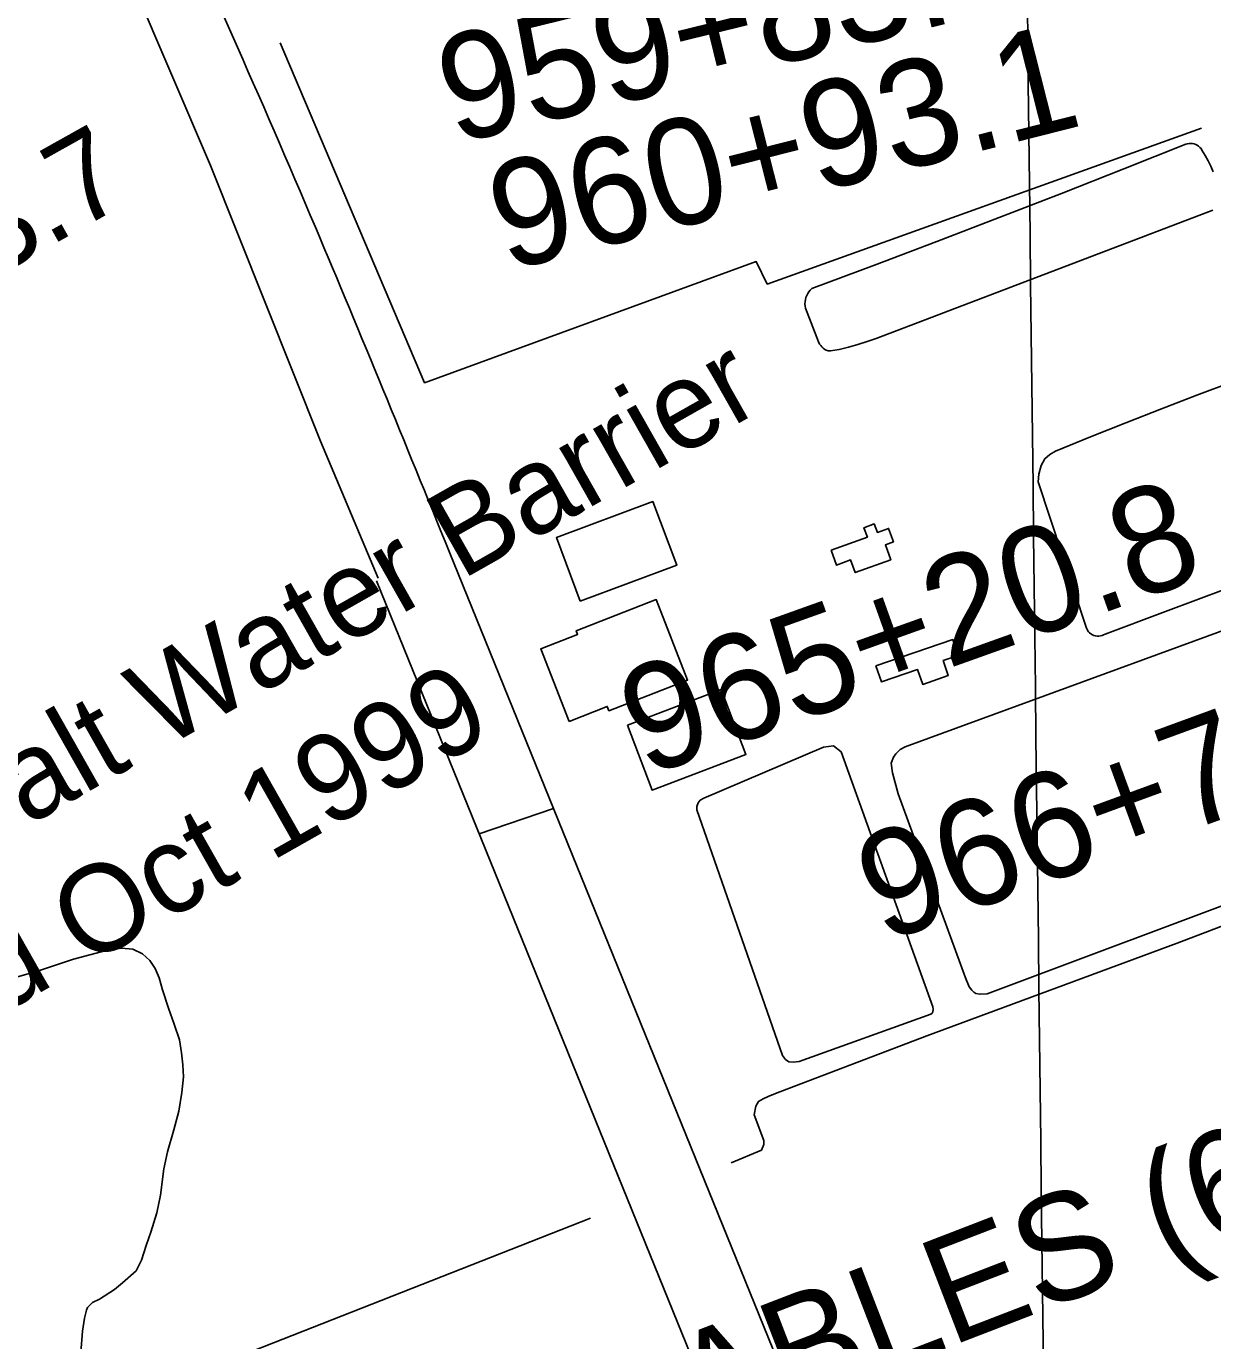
# Model space of a CAD drawing. Extents: x 3694830 to 3732949, y 415201 to 440970.
# Drawn here: x 3708495 to 3709610, y 436886 to 438122 of the extents above; entities that cross this region are included whole.
import ezdxf

# ---------------------------------------------------------------- set-up
doc = ezdxf.new("R2010")
doc.units = 0
for name, color, linetype in [('V-BLDG-OTLN', 7, 'Continuous'), ('V-CHAN-NAID', 7, 'Continuous'), ('V-GRID-MAJR', 7, 'Continuous'), ('V-RIVR-EDGE', 7, 'Continuous'), ('V-RIVR-RANG-IDEN', 7, 'Continuous'), ('V-ROAD-CNTR', 7, 'Continuous'), ('V-RRAP-SILL-IDEN', 7, 'Continuous'), ('V-SITE-VEGE', 7, 'Continuous'), ('V-SURV-IDEN', 7, 'Continuous'), ('V-TOPO-SHOR', 7, 'Continuous')]:
    doc.layers.add(name, color=color, linetype=linetype)

msp = doc.modelspace()

# ---------------------------------------------------------------- linework, layer by layer
at = {"layer": 'V-BLDG-OTLN'}
for points in [[(3709015.447, 437581.268), (3708993.159, 437641.028), (3709083.983, 437674.904), (3709106.274, 437615.14400000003)], [(3709251.3340000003, 437629.136), (3709285.49, 437641.483), (3709282.273, 437650.378), (3709292.015, 437653.9), (3709294.89, 437645.946), (3709305.38, 437649.74100000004), (3709310.009, 437636.935), (3709302.458, 437634.205), (3709307.5100000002, 437620.229), (3709274.029, 437608.123), (3709269.7, 437620.102), (3709256.345, 437615.275)], [(3709005.088, 437468.29600000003), (3708978.446, 437536.587), (3709013.092, 437550.105), (3709011.781, 437553.46), (3709086.994, 437582.804), (3709116.544, 437507.054), (3709042.612, 437478.21), (3709041.012, 437482.313)], [(3709293.49, 437520.489), (3709365.688, 437545.219), (3709370.832, 437530.195), (3709356.744, 437525.37), (3709361.569, 437511.28), (3709337.483, 437503.03), (3709332.696, 437517.00200000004), (3709298.6750000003, 437505.351)], [(3709060.001, 437464.855), (3709148.088, 437498.279), (3709171.285, 437437.142), (3709083.199, 437403.721)]]:
    msp.add_lwpolyline(points, close=True, dxfattribs=at)
at = {"layer": 'V-GRID-MAJR'}
msp.add_spline([(3709640.947, 420742.549), (3709569.5810000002, 426799.866), (3709498.1780000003, 432860.268), (3709426.776, 438920.675), (3709426.74, 438923.75200000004)], degree=3, dxfattribs=at)
at = {"layer": 'V-RIVR-EDGE'}
msp.add_spline([(3709416.4086940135, 438923.6291086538), (3709424.1988316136, 438904.773695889), (3709441.498636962, 438869.1463758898), (3709450.7660893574, 438855.7792566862), (3709471.7321975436, 438831.06085562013), (3709491.087835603, 438809.1770253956), (3709508.821004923, 438785.2753580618), (3709539.0005717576, 438725.3540020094), (3709552.28670034, 438701.86770073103), (3709586.928306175, 438647.59648856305), (3709593.765555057, 438632.61789934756), (3709609.475887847, 438608.31686410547), (3709646.122332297, 438547.166407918), (3709660.20819658, 438520.03880090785), (3709671.883855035, 438499.3870704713), (3709677.9163687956, 438486.02795034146), (3709685.161984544, 438472.6658305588), (3709701.6760525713, 438446.3409589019), (3709741.55843554, 438385.58687097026), (3709764.533381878, 438355.60669520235), (3709775.0079369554, 438339.81037237), (3709795.1513121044, 438309.4328284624), (3709809.2401760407, 438283.5183234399), (3709836.622167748, 438236.9480884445), (3709866.8267316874, 438187.1359156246), (3709888.979944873, 438151.90096434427), (3709906.3017476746, 438125.1697255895), (3709922.819815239, 438100.46232324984), (3709934.914839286, 438085.8751028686), (3709970.7825456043, 438036.85766632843), (3709995.37496126, 438006.87349102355), (3710014.7305993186, 437984.9896607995), (3710041.3408520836, 437953.3830167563), (3710062.3089600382, 437929.4733503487), (3710132.4938955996, 437858.5350878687), (3710157.4956780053, 437830.571749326), (3710170.801804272, 437815.1727946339), (3710191.371544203, 437793.6903320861), (3710222.8402042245, 437764.4978934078), (3710249.054088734, 437736.12718788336), (3710268.416725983, 437717.07392896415), (3710289.7782025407, 437688.71522204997), (3710309.527209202, 437662.3823513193), (3710331.6944207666, 437632.8085426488), (3710343.3860773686, 437618.626689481), (3710343.7744465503, 437612.1558123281), (3710342.5193494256, 437595.1753841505), (3710341.6906170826, 437587.0900373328), (3710344.086824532, 437574.95301814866), (3710349.3166029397, 437564.02210176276), (3710357.3809521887, 437554.7016555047), (3710372.310547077, 437541.7249052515), (3710390.859450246, 437520.6518094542), (3710416.2765987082, 437497.13551164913), (3710444.9316854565, 437474.8243167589), (3710461.870118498, 437456.5857918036), (3710478.796552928, 437433.4948588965), (3710492.1126780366, 437422.13957749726), (3710505.42980303, 437411.18866342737), (3710519.5466637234, 437396.596443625), (3710538.4989343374, 437375.11798061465), (3710572.3807998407, 437340.6627673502), (3710589.7046024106, 437314.74026325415), (3710598.9670553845, 437299.3513074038), (3710610.6637114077, 437287.1912908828), (3710630.424716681, 437265.71082810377), (3710667.12815453, 437227.6093096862), (3710694.9645077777, 437201.25644127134), (3710719.984288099, 437180.5717146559), (3710742.5838637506, 437162.31919132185), (3710763.1646024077, 437145.28476939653), (3710783.344973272, 437129.8688166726), (3710806.3649144, 437118.08517072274), (3710826.961651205, 437107.5206260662), (3710844.318449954, 437094.9422438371), (3710865.3005562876, 437076.6937200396), (3710879.819784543, 437061.2917656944), (3710892.7235432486, 437046.7025455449), (3710907.6561377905, 437034.93889727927), (3710922.9910998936, 437022.3655144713), (3710947.599513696, 436998.85121643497), (3710956.481596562, 436993.1680763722), (3710973.4230292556, 436976.14265340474), (3710992.783666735, 436956.2806598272), (3711016.176978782, 436931.96062678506), (3711039.5652914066, 436905.6187570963), (3711072.625423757, 436865.90876831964), (3711081.484509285, 436850.9251796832), (3711083.076981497, 436840.8119969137), (3711081.4325153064, 436829.8980785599), (3711079.3936806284, 436823.0288333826), (3711079.379682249, 436817.3676907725), (3711081.7798892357, 436806.8481409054), (3711087.8224018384, 436797.53269406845), (3711088.6101389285, 436789.0389803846), (3711091.814081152, 436776.4955941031), (3711098.2539618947, 436764.3485760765), (3711106.727677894, 436757.0489665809), (3711115.204393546, 436750.96245907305), (3711118.014967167, 436742.86811329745), (3711119.2020721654, 436732.3515630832), (3711119.1750752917, 436721.4336451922), (3711123.9894876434, 436706.0556880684), (3711132.051837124, 436695.92650715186), (3711146.563066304, 436677.2896141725), (3711154.6214162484, 436665.5429639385), (3711168.321911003, 436646.0993360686), (3711177.969733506, 436623.02640107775), (3711181.5620449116, 436604.0121376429), (3711185.97109005, 436588.23081307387), (3711194.825176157, 436571.2253877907), (3711219.4165919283, 436540.83684515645), (3711231.9059844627, 436522.2049515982), (3711251.2626224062, 436500.7254887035), (3711276.667772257, 436472.3567829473), (3711302.06392315, 436440.34877122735), (3711327.076704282, 436416.8334733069), (3711345.2332387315, 436400.6137853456), (3711358.555363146, 436391.684707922), (3711362.599036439, 436391.6747090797), (3711365.0292399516, 436393.2861790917), (3711367.0570759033, 436395.70738364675), (3711360.219827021, 436410.68597286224), (3711348.954535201, 436433.7629073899), (3711348.5551672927, 436435.7857439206), (3711350.185635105, 436441.0385196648), (3711353.4265730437, 436443.4567245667), (3711360.7111842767, 436445.86493062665), (3711370.4100008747, 436443.41472942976), (3711379.6914516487, 436435.7087528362), (3711385.3465949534, 436433.2685504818), (3711393.0295742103, 436433.2495526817), (3711401.930654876, 436435.2493918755), (3711411.2321033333, 436435.6307618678), (3711418.9080834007, 436432.78119276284), (3711433.432311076, 436419.4010750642), (3711452.783949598, 436395.8997755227), (3711476.579629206, 436370.77000793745), (3711503.188882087, 436338.7589965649), (3711528.991400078, 436307.5587196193), (3711539.873322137, 436292.97449889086), (3711550.7562440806, 436278.7946454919), (3711562.456899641, 436268.2520982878), (3711578.5835983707, 436248.8024711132), (3711601.943914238, 436211.13831620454), (3711619.659085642, 436179.9580369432), (3711638.5823596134, 436146.75292138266), (3711647.8398131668, 436129.34212888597), (3711661.950674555, 436112.3237051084), (3711680.103209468, 436094.48654782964), (3711699.4598474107, 436073.0070849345), (3711711.151504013, 436058.8252317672), (3711730.8985109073, 436031.68362637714), (3711750.261148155, 436012.63036745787), (3711780.508707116, 435980.2059897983), (3711801.8701836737, 435951.84728288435), (3711825.6408661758, 435916.60833206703), (3711836.9131571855, 435896.3619688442), (3711875.59743643, 435841.6763905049), (3711900.1688545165, 435803.2005012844), (3711927.9632126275, 435759.86420503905), (3711955.73657317, 435708.0361948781), (3711962.5618234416, 435688.205197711), (3711968.5933373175, 435674.4417102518), (3711979.0558937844, 435653.7929794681), (3711993.17075471, 435638.3920250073), (3712013.346126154, 435620.954235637), (3712024.242046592, 435612.0311575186), (3712033.920865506, 435601.493609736), (3712046.415257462, 435584.88355282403), (3712059.706385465, 435563.41908819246), (3712069.369206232, 435546.4116631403), (3712083.075700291, 435529.39423924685), (3712097.180562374, 435509.9496114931), (3712116.958565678, 435495.34339331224), (3712130.686057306, 435486.81768333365), (3712141.571978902, 435473.85093192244), (3712168.5875988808, 435442.64765532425), (3712171.40017227, 435435.3620442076), (3712183.087829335, 435419.5627217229), (3712199.6238948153, 435402.1339313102), (3712223.8329407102, 435380.64246980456), (3712242.787211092, 435359.97274145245), (3712257.297440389, 435340.93148114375), (3712270.9899360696, 435318.25291463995), (3712283.081960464, 435302.4525922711), (3712301.62086479, 435277.3358231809), (3712346.382652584, 435227.48765452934), (3712366.5320270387, 435199.5363145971), (3712381.439624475, 435177.66348309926), (3712398.7734258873, 435155.78465229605), (3712416.9119624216, 435132.2863524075), (3712436.612974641, 435086.5438498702), (3712455.538248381, 435054.1474689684), (3712466.4151710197, 435037.5414115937), (3712488.9957488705, 435011.60590900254), (3712512.7904285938, 434986.07177408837), (3712546.2739260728, 434954.04376468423), (3712574.5146466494, 434927.6898963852), (3712607.1664121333, 434886.36343817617), (3712630.953092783, 434857.5943646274), (3712637.809339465, 434850.2987546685), (3712652.7349348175, 434835.7045350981), (3712657.9707125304, 434827.1998226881), (3712659.1638168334, 434819.10947644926), (3712661.5730227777, 434812.2292325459), (3712661.959392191, 434804.94962073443), (3712668.8156388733, 434797.65401077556), (3712682.5201331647, 434779.8278522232), (3712700.6606694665, 434757.138286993), (3712724.0369834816, 434725.94400935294), (3712742.580887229, 434702.8490769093), (3712756.2873812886, 434685.83165301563), (3712784.543100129, 434665.54329465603), (3712804.328102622, 434653.76764777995), (3712827.347043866, 434641.579634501), (3712857.6255992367, 434621.6906440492), (3712868.5125207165, 434609.1282599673), (3712884.648218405, 434593.31793875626), (3712899.980180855, 434579.5314539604), (3712922.180388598, 434563.30176715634), (3712941.5500250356, 434547.07907954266), (3712958.0810910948, 434527.6284524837), (3712978.245463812, 434505.74262249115), (3712995.1928958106, 434491.1434034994), (3713016.172002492, 434471.68177771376), (3713032.291702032, 434449.4015792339), (3713043.3570858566, 434433.4553886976)], degree=3, dxfattribs=at)
at = {"layer": 'V-ROAD-CNTR'}
for points in [[(3708245.59146987, 438915.638142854), (3708362.3942362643, 438675.8386224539), (3708487.346986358, 438413.78614656), (3708667.9366251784, 437991.0179920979), (3708771.3274183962, 437731.6075109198), (3708825.8003094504, 437602.836768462)], [(3708892.441176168, 437627.95871821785), (3709350.6692597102, 436498.3989773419), (3709562.557835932, 435976.2310216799)], [(3708824.231312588, 437600.2877735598), (3709282.4603961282, 436470.7250326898), (3709494.3509723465, 435948.55307703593)], [(3708920.6251198, 437362.67124879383), (3708990.40498024, 437386.47220119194)]]:
    msp.add_lwpolyline(points, dxfattribs=at)
msp.add_spline([(3708287.95138515, 438916.8621404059), (3708448.6070638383, 438607.24675963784), (3708605.9247492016, 438292.38638935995), (3708766.6774276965, 437932.873108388), (3708892.441176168, 437627.95871821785)], degree=3, dxfattribs=at)
at = {"layer": 'V-SITE-VEGE'}
for points in [[(3709610.117, 437948.83900000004), (3709293.8850000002, 437828.255), (3709285.281, 437825.346), (3709276.6, 437822.678), (3709267.8510000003, 437820.239), (3709259.04, 437818.039), (3709250.883, 437816.788), (3709248.509, 437816.561), (3709246.912, 437817.234), (3709245.403, 437818.088), (3709244.004, 437819.112), (3709242.734, 437820.292), (3709241.608, 437821.61100000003), (3709240.643, 437823.049), (3709239.596, 437825.273), (3709227.294, 437856.791), (3709226.944, 437858.79600000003), (3709226.815, 437860.82800000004), (3709226.9050000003, 437862.864), (3709227.214, 437864.873), (3709227.7430000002, 437866.83900000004), (3709228.48, 437868.735), (3709229.42, 437870.542), (3709230.548, 437872.233), (3709231.855, 437873.794), (3709233.325, 437875.20300000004), (3709292.156, 437897.213), (3709350.893, 437919.47000000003), (3709409.535, 437941.974), (3709468.082, 437964.731), (3709526.532, 437987.734), (3709584.881, 438010.985), (3709586.409, 438011.43200000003), (3709587.9760000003, 438011.684), (3709589.565, 438011.733), (3709591.146, 438011.581), (3709592.696, 438011.231), (3709594.1890000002, 438010.686), (3709595.602, 438009.95900000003), (3709596.911, 438009.056), (3709598.095, 438007.99700000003), (3709599.1350000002, 438006.797), (3709600.0160000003, 438005.474), (3709603.002, 438000.49100000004), (3709605.775, 437995.38800000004), (3709608.325, 437990.169), (3709610.653, 437984.847)], [(3709622.62, 437592.786), (3709565.751, 437571.669), (3709508.96, 437550.33900000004), (3709507.596, 437549.555), (3709506.14, 437548.95900000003), (3709504.62, 437548.561), (3709503.057, 437548.371), (3709501.484, 437548.387), (3709499.93, 437548.615), (3709498.417, 437549.043), (3709496.975, 437549.67100000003), (3709495.627, 437550.484), (3709494.4020000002, 437551.469), (3709493.3170000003, 437552.606), (3709492.393, 437553.88), (3709491.648, 437555.264), (3709491.091, 437556.735), (3709446.154, 437693.435), (3709446.594, 437700.849), (3709448.9820000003, 437709.00200000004), (3709452.429, 437715.211), (3709456.988, 437719.248), (3709462.278, 437722.291), (3709495.386, 437735.83), (3709528.588, 437749.128), (3709561.886, 437762.19), (3709595.279, 437775.009), (3709628.762, 437787.587)], [(3709931.413, 437412.091), (3709397.958, 437212.183), (3709391.419, 437211.67600000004), (3709387.595, 437212.37200000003), (3709385.494, 437213.62700000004), (3709383.5670000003, 437215.52), (3709381.271, 437218.592), (3709377.839, 437227.107), (3709314.5160000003, 437400.014), (3709309.2630000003, 437419.78500000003), (3709308.008, 437428.86600000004), (3709309.958, 437434.697), (3709312.114, 437437.808), (3709316.444, 437441.93200000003), (3709320.877, 437444.242), (3709745.715, 437599.71400000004)]]:
    msp.add_lwpolyline(points, dxfattribs=at)
msp.add_lwpolyline([(3709211.69, 437148.233), (3709208.395, 437150.36), (3709205.825, 437154.184), (3709125.197, 437384.99), (3709125.089, 437388.379), (3709126.416, 437391.72500000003), (3709128.4020000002, 437394.294), (3709131.65, 437396.131), (3709244.323, 437444.14), (3709253.701, 437445.141), (3709260.8340000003, 437439.567), (3709346.961, 437199.83400000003), (3709347.3910000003, 437197.38300000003), (3709347.1550000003, 437195.281), (3709346.2830000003, 437194.032), (3709345.062, 437193.112), (3709221.273, 437148.46400000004), (3709215.756, 437147.782)], close=True, dxfattribs=at)
at = {"layer": 'V-TOPO-SHOR'}
msp.add_line((3709025.367, 437001.059), (3708541.085, 436810.913), dxfattribs=at)
for points in [[(3709599.588, 438026.184), (3709191.413, 437879.44800000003), (3709181.048, 437900.529), (3708869.201, 437786.645), (3708733.45, 438106.38300000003)], [(3709985.288, 437419.14), (3709802.549, 437346.012), (3709576.7120000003, 437259.68700000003), (3709341.538, 437172.503), (3709199.126, 437118.391), (3709192.142, 437115.61), (3709187.489, 437113.23600000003), (3709183.227, 437110.865), (3709180.538, 437106.56200000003), (3709179.049, 437098.374), (3709188.2, 437074.316), (3709188.233, 437070.423), (3709185.941, 437064.955), (3709157.449, 437053.08)], [(3708546.238, 436874.9), (3708547.633, 436894.764), (3708549.4760000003, 436907.234), (3708551.362, 436914.646), (3708552.509, 436916.99100000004), (3708557.1410000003, 436921.701), (3708563.734, 436924.87), (3708577.673, 436933.936), (3708585.406, 436940.227), (3708598.157, 436951.623), (3708603.133, 436961.783), (3708607.6920000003, 436975.445), (3708611.87, 436987.936), (3708617.559, 437006.278), (3708620.9280000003, 437022.653), (3708624.2260000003, 437047.594), (3708627.597, 437063.581), (3708633.6550000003, 437084.261), (3708638.183, 437101.817), (3708641.1520000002, 437119.358), (3708642.586, 437134.161), (3708642.105, 437145.445), (3708640.843, 437156.724), (3708638.799, 437168.772), (3708634.007, 437183.526), (3708628.432, 437198.66000000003), (3708622.841, 437215.743), (3708619.634, 437227.005), (3708616.058, 437235.928), (3708610.938, 437243.28), (3708604.2660000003, 437249.844), (3708594.8880000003, 437254.049), (3708584.37, 437255.13), (3708569.989, 437252.67600000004), (3708539.3030000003, 437244.63800000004), (3708505.5300000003, 437233.46), (3708475.627, 437225.041)]]:
    msp.add_lwpolyline(points, dxfattribs=at)

# ---------------------------------------------------------------- texts
at = {"layer": 'V-CHAN-NAID'}
msp.add_text('ENTERGY SUBMERGED  CABLES (63.5) (2)', height=100.000002, rotation=21.09794958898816, dxfattribs=at).set_placement((3707526.299892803, 436171.4813433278))
at = {"layer": 'V-RIVR-RANG-IDEN'}
msp.add_text('R-63.7', height=82.99999800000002, rotation=29.239579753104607, dxfattribs=at).set_placement((3708306.3192097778, 437796.8149190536))
at = {"layer": 'V-RRAP-SILL-IDEN'}
for s, p in [('Location of Salt Water Barrier', (3707938.68448907, 437053.77296979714)), ('Constructed Oct 1999', (3708008.6968506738, 436930.23241280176))]:
    msp.add_text(s, height=82.00000000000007, rotation=29.540904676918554, dxfattribs=at).set_placement(p)
at = {"layer": 'V-SURV-IDEN'}
for s, height, rotation, p in [('959+83.7', 100.00000000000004, 13.77230628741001, (3708897.015417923, 438010.79027483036)), ('960+93.1', 100.00000000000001, 14.22486365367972, (3708945.776616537, 437891.3555687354)), ('965+20.8', 100.00000000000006, 19.692480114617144, (3709076.931268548, 437415.9956253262)), ('966+77.1', 100.00000000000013, 20.121307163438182, (3709300.4029559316, 437259.5655207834))]:
    msp.add_text(s, height=height, rotation=rotation, dxfattribs=at).set_placement(p)

doc.saveas('drawing.dxf')
